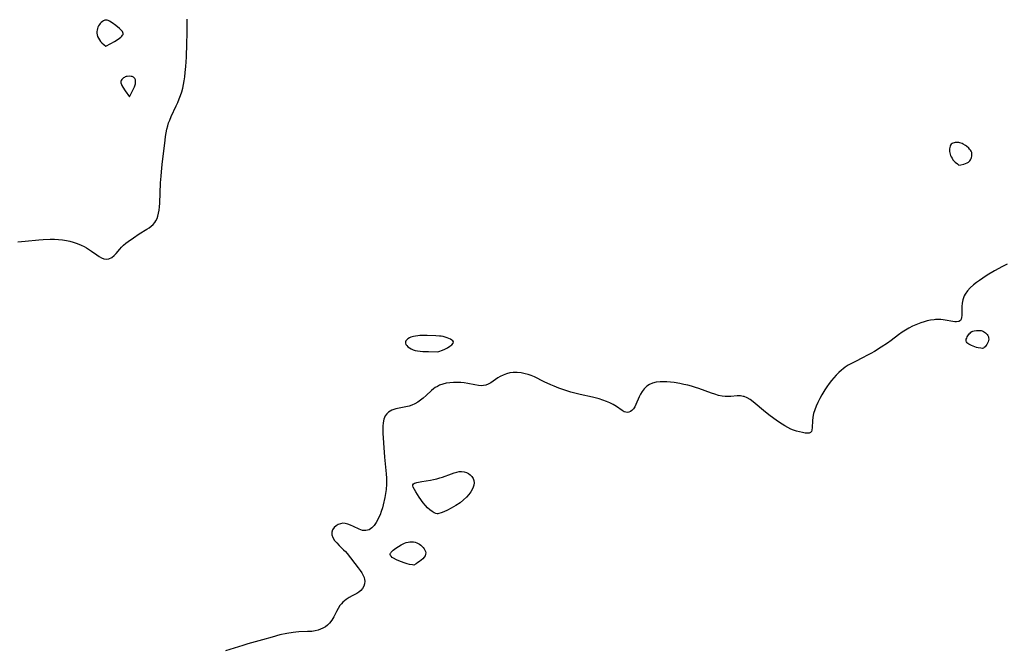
# Model space of a CAD drawing. Header units: metres. Extents: x 1073367 to 1082519, y 1569854 to 1574957.
# Tile 420 of 656: x 1076322 to 1076738, y 1574274 to 1574539. Entities that reach past the tile are written whole.
import ezdxf

# ---------------------------------------------------------------- set-up
doc = ezdxf.new("R2010")
doc.units = ezdxf.units.M
doc.layers.add('CGG_CurvaNivelLidar_v1', color=253, linetype='Continuous', lineweight=30)

msp = doc.modelspace()

# ---------------------------------------------------------------- linework, layer by layer
at = {"layer": 'CGG_CurvaNivelLidar_v1'}
for p, q in [((1076357.0649, 1574538.6385, 67), (1076356.6133, 1574538.2694, 67)), ((1076357.5369, 1574538.9371, 67), (1076357.0649, 1574538.6385, 67)), ((1076358.025, 1574539.1451, 67), (1076357.5369, 1574538.9371, 67)), ((1076358.527, 1574539.235, 67), (1076358.025, 1574539.1451, 67)), ((1076359.0439, 1574539.1844, 67), (1076358.527, 1574539.235, 67)), ((1076359.5702, 1574539.0183, 67), (1076359.0439, 1574539.1844, 67)), ((1076360.103, 1574538.7683, 67), (1076359.5702, 1574539.0183, 67)), ((1076361.1801, 1574538.1055, 67), (1076360.103, 1574538.7683, 67)), ((1076392.8323, 1574533.5608, 67), (1076392.8088, 1574539.5641, 67)), ((1076354.7183, 1574534.3858, 67), (1076354.709, 1574533.7317, 67)), ((1076354.8078, 1574535.0309, 67), (1076354.7183, 1574534.3858, 67)), ((1076354.9634, 1574535.6634, 67), (1076354.8078, 1574535.0309, 67)), ((1076355.1807, 1574536.2738, 67), (1076354.9634, 1574535.6634, 67)), ((1076355.4622, 1574536.8506, 67), (1076355.1807, 1574536.2738, 67)), ((1076355.8004, 1574537.3694, 67), (1076355.4622, 1574536.8506, 67)), ((1076356.1886, 1574537.8435, 67), (1076355.8004, 1574537.3694, 67)), ((1076356.6133, 1574538.2694, 67), (1076356.1886, 1574537.8435, 67)), ((1076362.792, 1574536.9166, 67), (1076361.1801, 1574538.1055, 67)), ((1076364.3108, 1574535.6663, 67), (1076362.792, 1574536.9166, 67)), ((1076365.1669, 1574534.8322, 67), (1076364.3108, 1574535.6663, 67)), ((1076365.5004, 1574534.4191, 67), (1076365.1669, 1574534.8322, 67)), ((1076365.7356, 1574534.0102, 67), (1076365.5004, 1574534.4191, 67)), ((1076354.709, 1574533.7317, 67), (1076354.8251, 1574533.071, 67)), ((1076354.8251, 1574533.071, 67), (1076355.0631, 1574532.3628, 67)), ((1076355.0631, 1574532.3628, 67), (1076355.403, 1574531.6382, 67)), ((1076355.403, 1574531.6382, 67), (1076355.8244, 1574530.9278, 67)), ((1076355.8244, 1574530.9278, 67), (1076356.3061, 1574530.2607, 67)), ((1076356.3061, 1574530.2607, 67), (1076356.8187, 1574529.6658, 67)), ((1076360.6047, 1574529.3346, 67), (1076362.1482, 1574530.2257, 67)), ((1076362.1482, 1574530.2257, 67), (1076363.6655, 1574531.1843, 67)), ((1076363.6655, 1574531.1843, 67), (1076364.3042, 1574531.6333, 67)), ((1076364.3042, 1574531.6333, 67), (1076364.81, 1574532.0363, 67)), ((1076364.81, 1574532.0363, 67), (1076365.2188, 1574532.4218, 67)), ((1076365.2188, 1574532.4218, 67), (1076365.5455, 1574532.8115, 67)), ((1076365.5455, 1574532.8115, 67), (1076365.7625, 1574533.2062, 67)), ((1076365.8344, 1574533.6069, 67), (1076365.7356, 1574534.0102, 67)), ((1076365.7625, 1574533.2062, 67), (1076365.8344, 1574533.6069, 67)), ((1076392.7502, 1574529.344, 67), (1076392.8323, 1574533.5608, 67)), ((1076356.8187, 1574529.6658, 67), (1076357.7902, 1574528.7335, 67)), ((1076357.7902, 1574528.7335, 67), (1076358.5, 1574528.1835, 67)), ((1076358.5, 1574528.1835, 67), (1076360.6047, 1574529.3346, 67)), ((1076392.5111, 1574523.5186, 67), (1076392.7502, 1574529.344, 67)), ((1076392.285, 1574519.7077, 67), (1076392.5111, 1574523.5186, 67)), ((1076392.0616, 1574517.1068, 67), (1076392.285, 1574519.7077, 67)), ((1076364.9044, 1574513.4865, 67), (1076364.8624, 1574513.1391, 67)), ((1076365.0226, 1574513.7979, 67), (1076364.9044, 1574513.4865, 67)), ((1076365.2049, 1574514.0908, 67), (1076365.0226, 1574513.7979, 67)), ((1076365.4366, 1574514.3652, 67), (1076365.2049, 1574514.0908, 67)), ((1076366.0088, 1574514.8507, 67), (1076365.4366, 1574514.3652, 67)), ((1076366.337, 1574515.0532, 67), (1076366.0088, 1574514.8507, 67)), ((1076366.689, 1574515.2198, 67), (1076366.337, 1574515.0532, 67)), ((1076367.1182, 1574515.3588, 67), (1076366.689, 1574515.2198, 67)), ((1076367.5664, 1574515.4505, 67), (1076367.1182, 1574515.3588, 67)), ((1076368.4826, 1574515.5217, 67), (1076367.5664, 1574515.4505, 67)), ((1076369.2295, 1574515.4725, 67), (1076368.4826, 1574515.5217, 67)), ((1076369.5805, 1574515.404, 67), (1076369.2295, 1574515.4725, 67)), ((1076369.9071, 1574515.2982, 67), (1076369.5805, 1574515.404, 67)), ((1076370.1998, 1574515.1455, 67), (1076369.9071, 1574515.2982, 67)), ((1076370.4704, 1574514.9177, 67), (1076370.1998, 1574515.1455, 67)), ((1076370.6932, 1574514.6364, 67), (1076370.4704, 1574514.9177, 67)), ((1076370.8703, 1574514.3149, 67), (1076370.6932, 1574514.6364, 67)), ((1076371.0001, 1574513.9632, 67), (1076370.8703, 1574514.3149, 67)), ((1076371.0771, 1574513.5887, 67), (1076371.0001, 1574513.9632, 67)), ((1076371.0956, 1574513.1788, 67), (1076371.0771, 1574513.5887, 67)), ((1076391.3412, 1574512.0287, 67), (1076391.6243, 1574513.6059, 67)), ((1076391.6243, 1574513.6059, 67), (1076391.8679, 1574515.3495, 67)), ((1076391.8679, 1574515.3495, 67), (1076392.0616, 1574517.1068, 67)), ((1076364.8624, 1574513.1391, 67), (1076364.8912, 1574512.7755, 67)), ((1076364.8912, 1574512.7755, 67), (1076365.0996, 1574512.0186, 67)), ((1076365.0996, 1574512.0186, 67), (1076365.2575, 1574511.6325, 67)), ((1076365.2575, 1574511.6325, 67), (1076365.6492, 1574510.8582, 67)), ((1076365.6492, 1574510.8582, 67), (1076366.6345, 1574509.3578, 67)), ((1076366.6345, 1574509.3578, 67), (1076368.5, 1574506.8301, 67)), ((1076368.5, 1574506.8301, 67), (1076369.8282, 1574509.402, 67)), ((1076369.8282, 1574509.402, 67), (1076370.5713, 1574511.0092, 67)), ((1076370.5713, 1574511.0092, 67), (1076370.8763, 1574511.8911, 67)), ((1076370.8763, 1574511.8911, 67), (1076370.9853, 1574512.3257, 67)), ((1076370.9853, 1574512.3257, 67), (1076371.0956, 1574513.1788, 67)), ((1076390.5568, 1574508.9513, 67), (1076390.987, 1574510.4711, 67)), ((1076390.987, 1574510.4711, 67), (1076391.3412, 1574512.0287, 67)), ((1076388.895, 1574504.5234, 67), (1076389.5004, 1574505.9779, 67)), ((1076389.5004, 1574505.9779, 67), (1076390.0573, 1574507.4539, 67)), ((1076390.0573, 1574507.4539, 67), (1076390.5568, 1574508.9513, 67)), ((1076386.0913, 1574498.5782, 67), (1076388.2159, 1574503.0327, 67)), ((1076388.2159, 1574503.0327, 67), (1076388.895, 1574504.5234, 67)), ((1076385.0085, 1574495.8164, 67), (1076385.4582, 1574497.0629, 67)), ((1076385.4582, 1574497.0629, 67), (1076386.0913, 1574498.5782, 67)), ((1076383.9632, 1574491.7124, 67), (1076384.2839, 1574493.2633, 67)), ((1076384.2839, 1574493.2633, 67), (1076384.6168, 1574494.5492, 67)), ((1076384.6168, 1574494.5492, 67), (1076385.0085, 1574495.8164, 67)), ((1076382.3219, 1574478.2859, 67), (1076383.4948, 1574488.5586, 67)), ((1076383.4948, 1574488.5586, 67), (1076383.7066, 1574490.1426, 67)), ((1076383.7066, 1574490.1426, 67), (1076383.9632, 1574491.7124, 67)), ((1076714.562, 1574484.9108, 67.5), (1076714.5379, 1574484.3193, 67.5)), ((1076714.5379, 1574484.3193, 67.5), (1076714.5688, 1574483.7145, 67.5)), ((1076714.6395, 1574485.4778, 67.5), (1076714.562, 1574484.9108, 67.5)), ((1076714.7751, 1574486.0067, 67.5), (1076714.6395, 1574485.4778, 67.5)), ((1076714.9796, 1574486.48, 67.5), (1076714.7751, 1574486.0067, 67.5)), ((1076715.2705, 1574486.8751, 67.5), (1076714.9796, 1574486.48, 67.5)), ((1076715.6038, 1574487.1381, 67.5), (1076715.2705, 1574486.8751, 67.5)), ((1076715.9987, 1574487.3361, 67.5), (1076715.6038, 1574487.1381, 67.5)), ((1076716.4384, 1574487.4795, 67.5), (1076715.9987, 1574487.3361, 67.5)), ((1076716.9094, 1574487.5741, 67.5), (1076716.4384, 1574487.4795, 67.5)), ((1076717.401, 1574487.6218, 67.5), (1076716.9094, 1574487.5741, 67.5)), ((1076717.9042, 1574487.6203, 67.5), (1076717.401, 1574487.6218, 67.5)), ((1076718.4115, 1574487.5637, 67.5), (1076717.9042, 1574487.6203, 67.5)), ((1076718.9029, 1574487.4506, 67.5), (1076718.4115, 1574487.5637, 67.5)), ((1076719.8712, 1574487.0886, 67.5), (1076718.9029, 1574487.4506, 67.5)), ((1076720.3443, 1574486.8563, 67.5), (1076719.8712, 1574487.0886, 67.5)), ((1076721.2555, 1574486.3103, 67.5), (1076720.3443, 1574486.8563, 67.5)), ((1076721.7416, 1574485.9575, 67.5), (1076721.2555, 1574486.3103, 67.5)), ((1076722.6364, 1574485.1796, 67.5), (1076721.7416, 1574485.9575, 67.5)), ((1076723.0349, 1574484.7619, 67.5), (1076722.6364, 1574485.1796, 67.5)), ((1076723.3878, 1574484.3262, 67.5), (1076723.0349, 1574484.7619, 67.5)), ((1076723.6794, 1574483.8709, 67.5), (1076723.3878, 1574484.3262, 67.5)), ((1076714.5688, 1574483.7145, 67.5), (1076714.6414, 1574483.197, 67.5)), ((1076714.6414, 1574483.197, 67.5), (1076714.7612, 1574482.6705, 67.5)), ((1076714.7612, 1574482.6705, 67.5), (1076714.9622, 1574482.098, 67.5)), ((1076714.9622, 1574482.098, 67.5), (1076715.2417, 1574481.498, 67.5)), ((1076715.2417, 1574481.498, 67.5), (1076715.5911, 1574480.8964, 67.5)), ((1076715.5911, 1574480.8964, 67.5), (1076716.0014, 1574480.318, 67.5)), ((1076716.0014, 1574480.318, 67.5), (1076716.4731, 1574479.7678, 67.5)), ((1076723.0862, 1574479.7694, 67.5), (1076723.4554, 1574480.2689, 67.5)), ((1076723.4554, 1574480.2689, 67.5), (1076723.6899, 1574480.7793, 67.5)), ((1076723.8878, 1574483.3922, 67.5), (1076723.6794, 1574483.8709, 67.5)), ((1076723.6899, 1574480.7793, 67.5), (1076723.8504, 1574481.3012, 67.5)), ((1076723.8504, 1574481.3012, 67.5), (1076723.9597, 1574481.8333, 67.5)), ((1076723.9935, 1574482.8882, 67.5), (1076723.8878, 1574483.3922, 67.5)), ((1076723.9597, 1574481.8333, 67.5), (1076724.0114, 1574482.3654, 67.5)), ((1076724.0114, 1574482.3654, 67.5), (1076723.9935, 1574482.8882, 67.5)), ((1076381.9973, 1574475.1857, 67), (1076382.3219, 1574478.2859, 67)), ((1076716.4731, 1574479.7678, 67.5), (1076716.9632, 1574479.2761, 67.5)), ((1076716.9632, 1574479.2761, 67.5), (1076717.8625, 1574478.5072, 67.5)), ((1076717.8625, 1574478.5072, 67.5), (1076718.5, 1574478.0523, 67.5)), ((1076718.5, 1574478.0523, 67.5), (1076719.377, 1574478.1728, 67.5)), ((1076719.377, 1574478.1728, 67.5), (1076720.6301, 1574478.4526, 67.5)), ((1076720.6301, 1574478.4526, 67.5), (1076721.3183, 1574478.6735, 67.5)), ((1076721.3183, 1574478.6735, 67.5), (1076721.9861, 1574478.9596, 67.5)), ((1076721.9861, 1574478.9596, 67.5), (1076722.5858, 1574479.3202, 67.5)), ((1076722.5858, 1574479.3202, 67.5), (1076723.0862, 1574479.7694, 67.5)), ((1076381.6492, 1574470.5633, 67), (1076381.8334, 1574473.346, 67)), ((1076381.8334, 1574473.346, 67), (1076381.9973, 1574475.1857, 67)), ((1076381.2966, 1574461.9448, 67), (1076381.6492, 1574470.5633, 67)), ((1076381.0126, 1574459.0635, 67), (1076381.1871, 1574460.4656, 67)), ((1076381.1871, 1574460.4656, 67), (1076381.2966, 1574461.9448, 67)), ((1076379.6835, 1574454.5651, 67), (1076380.1142, 1574455.4708, 67)), ((1076380.1142, 1574455.4708, 67), (1076380.4451, 1574456.4471, 67)), ((1076380.4451, 1574456.4471, 67), (1076380.7662, 1574457.7186, 67)), ((1076380.7662, 1574457.7186, 67), (1076381.0126, 1574459.0635, 67)), ((1076375.7795, 1574450.9507, 67), (1076376.743, 1574451.6074, 67)), ((1076376.743, 1574451.6074, 67), (1076377.6427, 1574452.289, 67)), ((1076377.6427, 1574452.289, 67), (1076378.4507, 1574453.0017, 67)), ((1076378.4507, 1574453.0017, 67), (1076379.1272, 1574453.7482, 67)), ((1076379.1272, 1574453.7482, 67), (1076379.6835, 1574454.5651, 67)), ((1076367.9179, 1574445.8155, 67), (1076370.1607, 1574447.3915, 67)), ((1076370.1607, 1574447.3915, 67), (1076372.5836, 1574448.9677, 67)), ((1076372.5836, 1574448.9677, 67), (1076375.7795, 1574450.9507, 67)), ((1076321.3554, 1574445.7027, 67), (1076322.9053, 1574445.7857, 67)), ((1076322.9053, 1574445.7857, 67), (1076324.461, 1574445.9147, 67)), ((1076324.461, 1574445.9147, 67), (1076330.309, 1574446.4938, 67)), ((1076330.309, 1574446.4938, 67), (1076332.0255, 1574446.6247, 67)), ((1076332.0255, 1574446.6247, 67), (1076335.0489, 1574446.752, 67)), ((1076335.0489, 1574446.752, 67), (1076336.8069, 1574446.7521, 67)), ((1076336.8069, 1574446.7521, 67), (1076338.5548, 1574446.6678, 67)), ((1076338.5548, 1574446.6678, 67), (1076340.2155, 1574446.4836, 67)), ((1076340.2155, 1574446.4836, 67), (1076341.86, 1574446.2043, 67)), ((1076341.86, 1574446.2043, 67), (1076343.2772, 1574445.8908, 67)), ((1076343.2772, 1574445.8908, 67), (1076344.6745, 1574445.5155, 67)), ((1076344.6745, 1574445.5155, 67), (1076346.0463, 1574445.0784, 67)), ((1076346.0463, 1574445.0784, 67), (1076347.1229, 1574444.6818, 67)), ((1076347.1229, 1574444.6818, 67), (1076348.1744, 1574444.2411, 67)), ((1076348.1744, 1574444.2411, 67), (1076349.3759, 1574443.6607, 67)), ((1076349.3759, 1574443.6607, 67), (1076350.3411, 1574443.1269, 67)), ((1076350.3411, 1574443.1269, 67), (1076351.2707, 1574442.5555, 67)), ((1076364.3551, 1574442.5863, 67), (1076365.1313, 1574443.4239, 67)), ((1076365.1313, 1574443.4239, 67), (1076365.9838, 1574444.2421, 67)), ((1076365.9838, 1574444.2421, 67), (1076366.9038, 1574445.0322, 67)), ((1076366.9038, 1574445.0322, 67), (1076367.9179, 1574445.8155, 67)), ((1076351.2707, 1574442.5555, 67), (1076352.474, 1574441.7403, 67)), ((1076352.474, 1574441.7403, 67), (1076354.7227, 1574440.1176, 67)), ((1076354.7227, 1574440.1176, 67), (1076355.7288, 1574439.4334, 67)), ((1076355.7288, 1574439.4334, 67), (1076356.7071, 1574438.8624, 67)), ((1076356.7071, 1574438.8624, 67), (1076357.6638, 1574438.4556, 67)), ((1076359.8246, 1574438.4402, 67), (1076360.9907, 1574439.0031, 67)), ((1076360.9907, 1574439.0031, 67), (1076362.0659, 1574439.8716, 67)), ((1076362.0659, 1574439.8716, 67), (1076362.8236, 1574440.7064, 67)), ((1076362.8236, 1574440.7064, 67), (1076364.3551, 1574442.5863, 67)), ((1076357.6638, 1574438.4556, 67), (1076358.6038, 1574438.2721, 67)), ((1076358.6038, 1574438.2721, 67), (1076359.8246, 1574438.4402, 67)), ((1076736.8552, 1574435.2504, 67.5), (1076733.4612, 1574433.3986, 67.5)), ((1076738.8331, 1574436.2491, 67.5), (1076736.8552, 1574435.2504, 67.5)), ((1076728.5354, 1574430.33, 67.5), (1076727.1937, 1574429.3936, 67.5)), ((1076730.4102, 1574431.5582, 67.5), (1076728.5354, 1574430.33, 67.5)), ((1076733.4612, 1574433.3986, 67.5), (1076730.4102, 1574431.5582, 67.5)), ((1076723.321, 1574426.2344, 67.5), (1076722.1239, 1574424.9687, 67.5)), ((1076724.6702, 1574427.444, 67.5), (1076723.321, 1574426.2344, 67.5)), ((1076725.9009, 1574428.4325, 67.5), (1076724.6702, 1574427.444, 67.5)), ((1076727.1937, 1574429.3936, 67.5), (1076725.9009, 1574428.4325, 67.5)), ((1076720.3713, 1574422.0796, 67.5), (1076720.1214, 1574421.2199, 67.5)), ((1076720.5392, 1574422.5092, 67.5), (1076720.3713, 1574422.0796, 67.5)), ((1076720.6881, 1574422.8348, 67.5), (1076720.5392, 1574422.5092, 67.5)), ((1076721.1323, 1574423.6311, 67.5), (1076720.6881, 1574422.8348, 67.5)), ((1076722.1239, 1574424.9687, 67.5), (1076721.1323, 1574423.6311, 67.5)), ((1076719.7817, 1574418.3519, 67.5), (1076719.7254, 1574414.5932, 67.5)), ((1076719.8825, 1574419.7936, 67.5), (1076719.7817, 1574418.3519, 67.5)), ((1076720.1214, 1574421.2199, 67.5), (1076719.8825, 1574419.7936, 67.5)), ((1076719.6607, 1574413.7072, 67.5), (1076719.5034, 1574412.9667, 67.5)), ((1076719.7254, 1574414.5932, 67.5), (1076719.6607, 1574413.7072, 67.5)), ((1076698.9026, 1574409.9996, 67.5), (1076697.4138, 1574409.2402, 67.5)), ((1076701.0436, 1574410.9324, 67.5), (1076698.9026, 1574409.9996, 67.5)), ((1076702.4091, 1574411.444, 67.5), (1076701.0436, 1574410.9324, 67.5)), ((1076703.7825, 1574411.8953, 67.5), (1076702.4091, 1574411.444, 67.5)), ((1076705.1588, 1574412.2787, 67.5), (1076703.7825, 1574411.8953, 67.5)), ((1076706.5329, 1574412.5831, 67.5), (1076705.1588, 1574412.2787, 67.5)), ((1076708.0312, 1574412.8088, 67.5), (1076706.5329, 1574412.5831, 67.5)), ((1076708.6009, 1574412.8605, 67.5), (1076708.0312, 1574412.8088, 67.5)), ((1076709.761, 1574412.8984, 67.5), (1076708.6009, 1574412.8605, 67.5)), ((1076710.8165, 1574412.8479, 67.5), (1076709.761, 1574412.8984, 67.5)), ((1076711.8519, 1574412.7352, 67.5), (1076710.8165, 1574412.8479, 67.5)), ((1076716.7804, 1574411.9062, 67.5), (1076711.8519, 1574412.7352, 67.5)), ((1076717.5242, 1574411.8574, 67.5), (1076716.7804, 1574411.9062, 67.5)), ((1076718.4901, 1574411.986, 67.5), (1076717.5242, 1574411.8574, 67.5)), ((1076719.1867, 1574412.4044, 67.5), (1076718.4901, 1574411.986, 67.5)), ((1076719.5034, 1574412.9667, 67.5), (1076719.1867, 1574412.4044, 67.5)), ((1076487.1959, 1574405.3734, 67.5), (1076486.6532, 1574405.1389, 67.5)), ((1076487.7801, 1574405.5728, 67.5), (1076487.1959, 1574405.3734, 67.5)), ((1076488.397, 1574405.7395, 67.5), (1076487.7801, 1574405.5728, 67.5)), ((1076489.2562, 1574405.9136, 67.5), (1076488.397, 1574405.7395, 67.5)), ((1076490.1475, 1574406.0398, 67.5), (1076489.2562, 1574405.9136, 67.5)), ((1076491.0606, 1574406.1229, 67.5), (1076490.1475, 1574406.0398, 67.5)), ((1076492.058, 1574406.1683, 67.5), (1076491.0606, 1574406.1229, 67.5)), ((1076494.0787, 1574406.1706, 67.5), (1076492.058, 1574406.1683, 67.5)), ((1076497.7253, 1574406.0586, 67.5), (1076494.0787, 1574406.1706, 67.5)), ((1076499.3055, 1574405.9126, 67.5), (1076497.7253, 1574406.0586, 67.5)), ((1076500.0729, 1574405.7923, 67.5), (1076499.3055, 1574405.9126, 67.5)), ((1076500.8238, 1574405.6396, 67.5), (1076500.0729, 1574405.7923, 67.5)), ((1076501.6892, 1574405.4154, 67.5), (1076500.8238, 1574405.6396, 67.5)), ((1076502.5139, 1574405.1525, 67.5), (1076501.6892, 1574405.4154, 67.5)), ((1076692.9707, 1574406.3861, 67.5), (1076689.8678, 1574404.0667, 67.5)), ((1076694.5456, 1574407.5018, 67.5), (1076692.9707, 1574406.3861, 67.5)), ((1076695.9601, 1574408.4061, 67.5), (1076694.5456, 1574407.5018, 67.5)), ((1076697.4138, 1574409.2402, 67.5), (1076695.9601, 1574408.4061, 67.5)), ((1076721.7769, 1574405.0594, 67.5), (1076721.9881, 1574405.5033, 67.5)), ((1076721.9881, 1574405.5033, 67.5), (1076722.5279, 1574406.3809, 67.5)), ((1076722.5279, 1574406.3809, 67.5), (1076722.844, 1574406.7972, 67.5)), ((1076722.844, 1574406.7972, 67.5), (1076723.1892, 1574407.1842, 67.5)), ((1076723.1892, 1574407.1842, 67.5), (1076723.5663, 1574407.5281, 67.5)), ((1076723.5663, 1574407.5281, 67.5), (1076723.9816, 1574407.8112, 67.5)), ((1076723.9816, 1574407.8112, 67.5), (1076724.4144, 1574408.0092, 67.5)), ((1076724.4144, 1574408.0092, 67.5), (1076724.8783, 1574408.1491, 67.5)), ((1076724.8783, 1574408.1491, 67.5), (1076725.8634, 1574408.2985, 67.5)), ((1076725.8634, 1574408.2985, 67.5), (1076726.8793, 1574408.3102, 67.5)), ((1076726.8793, 1574408.3102, 67.5), (1076727.3841, 1574408.2652, 67.5)), ((1076727.3841, 1574408.2652, 67.5), (1076727.8788, 1574408.1799, 67.5)), ((1076727.8788, 1574408.1799, 67.5), (1076728.3563, 1574408.0448, 67.5)), ((1076728.3563, 1574408.0448, 67.5), (1076728.8464, 1574407.8329, 67.5)), ((1076728.8464, 1574407.8329, 67.5), (1076729.3072, 1574407.5629, 67.5)), ((1076729.3072, 1574407.5629, 67.5), (1076729.7362, 1574407.2466, 67.5)), ((1076729.7362, 1574407.2466, 67.5), (1076730.1274, 1574406.8909, 67.5)), ((1076730.1274, 1574406.8909, 67.5), (1076730.4702, 1574406.4982, 67.5)), ((1076730.4702, 1574406.4982, 67.5), (1076730.7481, 1574406.0673, 67.5)), ((1076730.7481, 1574406.0673, 67.5), (1076730.9333, 1574405.6317, 67.5)), ((1076730.9333, 1574405.6317, 67.5), (1076731.0537, 1574405.1693, 67.5)), ((1076485.1221, 1574403.9024, 67.5), (1076484.9308, 1574403.4122, 67.5)), ((1076484.9308, 1574403.4122, 67.5), (1076484.9604, 1574402.9067, 67.5)), ((1076484.9604, 1574402.9067, 67.5), (1076485.1758, 1574402.3904, 67.5)), ((1076485.4998, 1574404.3596, 67.5), (1076485.1221, 1574403.9024, 67.5)), ((1076485.1758, 1574402.3904, 67.5), (1076485.5392, 1574401.8781, 67.5)), ((1076486.0204, 1574404.7755, 67.5), (1076485.4998, 1574404.3596, 67.5)), ((1076485.5392, 1574401.8781, 67.5), (1076486.0231, 1574401.3857, 67.5)), ((1076486.6532, 1574405.1389, 67.5), (1076486.0204, 1574404.7755, 67.5)), ((1076486.0231, 1574401.3857, 67.5), (1076486.668, 1574400.8873, 67.5)), ((1076503.2837, 1574404.8583, 67.5), (1076502.5139, 1574405.1525, 67.5)), ((1076502.6579, 1574400.9738, 67.5), (1076503.6536, 1574401.5993, 67.5)), ((1076503.9778, 1574404.5371, 67.5), (1076503.2837, 1574404.8583, 67.5)), ((1076503.6536, 1574401.5993, 67.5), (1076504.4785, 1574402.2414, 67.5)), ((1076504.5659, 1574404.1909, 67.5), (1076503.9778, 1574404.5371, 67.5)), ((1076504.4785, 1574402.2414, 67.5), (1076505.0328, 1574402.8575, 67.5)), ((1076505.0057, 1574403.8192, 67.5), (1076504.5659, 1574404.1909, 67.5)), ((1076505.2158, 1574403.4046, 67.5), (1076505.0057, 1574403.8192, 67.5)), ((1076505.0328, 1574402.8575, 67.5), (1076505.2158, 1574403.4046, 67.5)), ((1076685.7438, 1574401.231, 67.5), (1076682.8222, 1574399.392, 67.5)), ((1076688.307, 1574402.9579, 67.5), (1076685.7438, 1574401.231, 67.5)), ((1076689.8678, 1574404.0667, 67.5), (1076688.307, 1574402.9579, 67.5)), ((1076721.5406, 1574404.2025, 67.5), (1076721.6211, 1574404.6229, 67.5)), ((1076721.5632, 1574403.808, 67.5), (1076721.5406, 1574404.2025, 67.5)), ((1076721.7179, 1574403.4402, 67.5), (1076721.5632, 1574403.808, 67.5)), ((1076721.6211, 1574404.6229, 67.5), (1076721.7769, 1574405.0594, 67.5)), ((1076721.9833, 1574403.1032, 67.5), (1076721.7179, 1574403.4402, 67.5)), ((1076722.3306, 1574402.7902, 67.5), (1076721.9833, 1574403.1032, 67.5)), ((1076722.7383, 1574402.496, 67.5), (1076722.3306, 1574402.7902, 67.5)), ((1076723.206, 1574402.213, 67.5), (1076722.7383, 1574402.496, 67.5)), ((1076723.7882, 1574401.9228, 67.5), (1076723.206, 1574402.213, 67.5)), ((1076724.4585, 1574401.6368, 67.5), (1076723.7882, 1574401.9228, 67.5)), ((1076725.9158, 1574401.136, 67.5), (1076724.4585, 1574401.6368, 67.5)), ((1076729.5264, 1574401.4088, 67.5), (1076729.1446, 1574401.0682, 67.5)), ((1076729.9148, 1574401.8357, 67.5), (1076729.5264, 1574401.4088, 67.5)), ((1076730.2838, 1574402.3364, 67.5), (1076729.9148, 1574401.8357, 67.5)), ((1076730.6076, 1574402.8895, 67.5), (1076730.2838, 1574402.3364, 67.5)), ((1076730.8613, 1574403.4722, 67.5), (1076730.6076, 1574402.8895, 67.5)), ((1076731.0269, 1574404.0751, 67.5), (1076730.8613, 1574403.4722, 67.5)), ((1076731.091, 1574404.6517, 67.5), (1076731.0269, 1574404.0751, 67.5)), ((1076731.0537, 1574405.1693, 67.5), (1076731.091, 1574404.6517, 67.5)), ((1076486.668, 1574400.8873, 67.5), (1076487.4089, 1574400.4455, 67.5)), ((1076487.4089, 1574400.4455, 67.5), (1076488.2295, 1574400.0768, 67.5)), ((1076488.2295, 1574400.0768, 67.5), (1076489.0747, 1574399.8248, 67.5)), ((1076489.0747, 1574399.8248, 67.5), (1076490.0662, 1574399.6305, 67.5)), ((1076490.0662, 1574399.6305, 67.5), (1076491.1595, 1574399.4882, 67.5)), ((1076491.1595, 1574399.4882, 67.5), (1076492.3105, 1574399.3919, 67.5)), ((1076492.3105, 1574399.3919, 67.5), (1076494.7059, 1574399.309, 67.5)), ((1076494.7059, 1574399.309, 67.5), (1076498.5, 1574399.2764, 67.5)), ((1076498.5, 1574399.2764, 67.5), (1076499.0609, 1574399.4021, 67.5)), ((1076499.0609, 1574399.4021, 67.5), (1076500.538, 1574399.9312, 67.5)), ((1076500.538, 1574399.9312, 67.5), (1076501.5879, 1574400.4054, 67.5)), ((1076501.5879, 1574400.4054, 67.5), (1076502.6579, 1574400.9738, 67.5)), ((1076679.7164, 1574397.6206, 67.5), (1076678.1376, 1574396.8126, 67.5)), ((1076681.2774, 1574398.4839, 67.5), (1076679.7164, 1574397.6206, 67.5)), ((1076682.8222, 1574399.392, 67.5), (1076681.2774, 1574398.4839, 67.5)), ((1076726.6303, 1574400.9491, 67.5), (1076725.9158, 1574401.136, 67.5)), ((1076727.754, 1574400.7421, 67.5), (1076726.6303, 1574400.9491, 67.5)), ((1076728.5, 1574400.6698, 67.5), (1076727.754, 1574400.7421, 67.5)), ((1076728.8163, 1574400.8267, 67.5), (1076728.5, 1574400.6698, 67.5)), ((1076729.1446, 1574401.0682, 67.5), (1076728.8163, 1574400.8267, 67.5)), ((1076671.8228, 1574393.565, 67.5), (1076670.5321, 1574392.7161, 67.5)), ((1076673.1571, 1574394.3462, 67.5), (1076671.8228, 1574393.565, 67.5)), ((1076674.5225, 1574395.0732, 67.5), (1076673.1571, 1574394.3462, 67.5)), ((1076678.1376, 1574396.8126, 67.5), (1076674.5225, 1574395.0732, 67.5)), ((1076524.9495, 1574388.7842, 67.5), (1076523.9849, 1574388.2044, 67.5)), ((1076526.2313, 1574389.4466, 67.5), (1076524.9495, 1574388.7842, 67.5)), ((1076527.5673, 1574389.9912, 67.5), (1076526.2313, 1574389.4466, 67.5)), ((1076528.9555, 1574390.3751, 67.5), (1076527.5673, 1574389.9912, 67.5)), ((1076530.4133, 1574390.5648, 67.5), (1076528.9555, 1574390.3751, 67.5)), ((1076532.1009, 1574390.5669, 67.5), (1076530.4133, 1574390.5648, 67.5)), ((1076533.8138, 1574390.3793, 67.5), (1076532.1009, 1574390.5669, 67.5)), ((1076535.5319, 1574390.023, 67.5), (1076533.8138, 1574390.3793, 67.5)), ((1076536.7933, 1574389.6569, 67.5), (1076535.5319, 1574390.023, 67.5)), ((1076538.0407, 1574389.2067, 67.5), (1076536.7933, 1574389.6569, 67.5)), ((1076539.3841, 1574388.6262, 67.5), (1076538.0407, 1574389.2067, 67.5)), ((1076666.707, 1574389.3828, 67.5), (1076665.6843, 1574388.2646, 67.5)), ((1076667.7751, 1574390.4485, 67.5), (1076666.707, 1574389.3828, 67.5)), ((1076668.8935, 1574391.4519, 67.5), (1076667.7751, 1574390.4485, 67.5)), ((1076669.6127, 1574392.0357, 67.5), (1076668.8935, 1574391.4519, 67.5)), ((1076670.5321, 1574392.7161, 67.5), (1076669.6127, 1574392.0357, 67.5)), ((1076498.4048, 1574384.6665, 67.5), (1076497.5162, 1574384.1211, 67.5)), ((1076499.339, 1574385.1272, 67.5), (1076498.4048, 1574384.6665, 67.5)), ((1076500.7203, 1574385.6223, 67.5), (1076499.339, 1574385.1272, 67.5)), ((1076502.1663, 1574385.9653, 67.5), (1076500.7203, 1574385.6223, 67.5)), ((1076503.6751, 1574386.1852, 67.5), (1076502.1663, 1574385.9653, 67.5)), ((1076505.212, 1574386.298, 67.5), (1076503.6751, 1574386.1852, 67.5)), ((1076506.7463, 1574386.318, 67.5), (1076505.212, 1574386.298, 67.5)), ((1076508.2773, 1574386.2549, 67.5), (1076506.7463, 1574386.318, 67.5)), ((1076509.7748, 1574386.1136, 67.5), (1076508.2773, 1574386.2549, 67.5)), ((1076511.2392, 1574385.8943, 67.5), (1076509.7748, 1574386.1136, 67.5)), ((1076514.2803, 1574385.2507, 67.5), (1076511.2392, 1574385.8943, 67.5)), ((1076515.7292, 1574384.9991, 67.5), (1076514.2803, 1574385.2507, 67.5)), ((1076517.0872, 1574384.9137, 67.5), (1076515.7292, 1574384.9991, 67.5)), ((1076517.9557, 1574384.9832, 67.5), (1076517.0872, 1574384.9137, 67.5)), ((1076518.8521, 1574385.1825, 67.5), (1076517.9557, 1574384.9832, 67.5)), ((1076519.8115, 1574385.5549, 67.5), (1076518.8521, 1574385.1825, 67.5)), ((1076520.9816, 1574386.195, 67.5), (1076519.8115, 1574385.5549, 67.5)), ((1076523.9849, 1574388.2044, 67.5), (1076520.9816, 1574386.195, 67.5)), ((1076543.4523, 1574386.6465, 67.5), (1076539.3841, 1574388.6262, 67.5)), ((1076546.2946, 1574385.3436, 67.5), (1076543.4523, 1574386.6465, 67.5)), ((1076547.739, 1574384.721, 67.5), (1076546.2946, 1574385.3436, 67.5)), ((1076549.7281, 1574383.9154, 67.5), (1076547.739, 1574384.721, 67.5)), ((1076586.798, 1574384.7116, 67.5), (1076585.718, 1574383.6875, 67.5)), ((1076587.9253, 1574385.4516, 67.5), (1076586.798, 1574384.7116, 67.5)), ((1076589.1718, 1574386.0014, 67.5), (1076587.9253, 1574385.4516, 67.5)), ((1076590.7496, 1574386.4067, 67.5), (1076589.1718, 1574386.0014, 67.5)), ((1076592.4248, 1574386.6024, 67.5), (1076590.7496, 1574386.4067, 67.5)), ((1076593.7903, 1574386.6402, 67.5), (1076592.4248, 1574386.6024, 67.5)), ((1076595.1875, 1574386.5969, 67.5), (1076593.7903, 1574386.6402, 67.5)), ((1076596.772, 1574386.4712, 67.5), (1076595.1875, 1574386.5969, 67.5)), ((1076598.3748, 1574386.2757, 67.5), (1076596.772, 1574386.4712, 67.5)), ((1076600.7853, 1574385.87, 67.5), (1076598.3748, 1574386.2757, 67.5)), ((1076602.4389, 1574385.5223, 67.5), (1076600.7853, 1574385.87, 67.5)), ((1076604.0871, 1574385.126, 67.5), (1076602.4389, 1574385.5223, 67.5)), ((1076605.725, 1574384.6858, 67.5), (1076604.0871, 1574385.126, 67.5)), ((1076607.3472, 1574384.2028, 67.5), (1076605.725, 1574384.6858, 67.5)), ((1076663.7178, 1574385.8302, 67.5), (1076662.7784, 1574384.5208, 67.5)), ((1076664.7048, 1574387.101, 67.5), (1076663.7178, 1574385.8302, 67.5)), ((1076665.6843, 1574388.2646, 67.5), (1076664.7048, 1574387.101, 67.5)), ((1076493.6328, 1574380.7519, 67.5), (1076492.4143, 1574379.6684, 67.5)), ((1076496.0092, 1574382.9528, 67.5), (1076493.6328, 1574380.7519, 67.5)), ((1076496.7478, 1574383.5609, 67.5), (1076496.0092, 1574382.9528, 67.5)), ((1076497.5162, 1574384.1211, 67.5), (1076496.7478, 1574383.5609, 67.5)), ((1076551.3657, 1574383.3041, 67.5), (1076549.7281, 1574383.9154, 67.5)), ((1076553.0196, 1574382.7361, 67.5), (1076551.3657, 1574383.3041, 67.5)), ((1076554.6884, 1574382.2157, 67.5), (1076553.0196, 1574382.7361, 67.5)), ((1076556.3713, 1574381.7499, 67.5), (1076554.6884, 1574382.2157, 67.5)), ((1076558.6571, 1574381.2091, 67.5), (1076556.3713, 1574381.7499, 67.5)), ((1076563.8791, 1574380.0687, 67.5), (1076558.6571, 1574381.2091, 67.5)), ((1076584.164, 1574381.4059, 67.5), (1076583.6048, 1574380.2721, 67.5)), ((1076584.803, 1574382.4895, 67.5), (1076584.164, 1574381.4059, 67.5)), ((1076585.718, 1574383.6875, 67.5), (1076584.803, 1574382.4895, 67.5)), ((1076608.7436, 1574383.7455, 67.5), (1076607.3472, 1574384.2028, 67.5)), ((1076614.0934, 1574381.8002, 67.5), (1076608.7436, 1574383.7455, 67.5)), ((1076615.487, 1574381.3324, 67.5), (1076614.0934, 1574381.8002, 67.5)), ((1076617.0799, 1574380.8764, 67.5), (1076615.487, 1574381.3324, 67.5)), ((1076618.6646, 1574380.5578, 67.5), (1076617.0799, 1574380.8764, 67.5)), ((1076619.8806, 1574380.4335, 67.5), (1076618.6646, 1574380.5578, 67.5)), ((1076621.0875, 1574380.3995, 67.5), (1076619.8806, 1574380.4335, 67.5)), ((1076622.2769, 1574380.4325, 67.5), (1076621.0875, 1574380.3995, 67.5)), ((1076624.9874, 1574380.6041, 67.5), (1076622.2769, 1574380.4325, 67.5)), ((1076626.282, 1574380.6047, 67.5), (1076624.9874, 1574380.6041, 67.5)), ((1076627.5297, 1574380.4468, 67.5), (1076626.282, 1574380.6047, 67.5)), ((1076627.9178, 1574380.3492, 67.5), (1076627.5297, 1574380.4468, 67.5)), ((1076660.6738, 1574381.1509, 67.5), (1076659.77, 1574379.4945, 67.5)), ((1076661.8886, 1574383.1775, 67.5), (1076660.6738, 1574381.1509, 67.5)), ((1076662.7784, 1574384.5208, 67.5), (1076661.8886, 1574383.1775, 67.5)), ((1076486.4586, 1574376.3698, 67.5), (1076485.0545, 1574376.0123, 67.5)), ((1076487.5981, 1574376.7497, 67.5), (1076486.4586, 1574376.3698, 67.5)), ((1076488.8793, 1574377.3161, 67.5), (1076487.5981, 1574376.7497, 67.5)), ((1076490.1114, 1574378.004, 67.5), (1076488.8793, 1574377.3161, 67.5)), ((1076491.2914, 1574378.7935, 67.5), (1076490.1114, 1574378.004, 67.5)), ((1076492.4143, 1574379.6684, 67.5), (1076491.2914, 1574378.7935, 67.5)), ((1076566.7293, 1574379.3532, 67.5), (1076563.8791, 1574380.0687, 67.5)), ((1076568.2511, 1574378.8949, 67.5), (1076566.7293, 1574379.3532, 67.5)), ((1076569.7679, 1574378.347, 67.5), (1076568.2511, 1574378.8949, 67.5)), ((1076571.2098, 1574377.7198, 67.5), (1076569.7679, 1574378.347, 67.5)), ((1076572.5562, 1574377.0106, 67.5), (1076571.2098, 1574377.7198, 67.5)), ((1076573.9437, 1574376.1229, 67.5), (1076572.5562, 1574377.0106, 67.5)), ((1076582.2059, 1574377.066, 67.5), (1076581.6932, 1574376.0621, 67.5)), ((1076583.6048, 1574380.2721, 67.5), (1076582.2059, 1574377.066, 67.5)), ((1076629.1821, 1574379.8366, 67.5), (1076627.9178, 1574380.3492, 67.5)), ((1076630.4049, 1574379.0942, 67.5), (1076629.1821, 1574379.8366, 67.5)), ((1076631.6119, 1574378.19, 67.5), (1076630.4049, 1574379.0942, 67.5)), ((1076636.9303, 1574373.7238, 67.5), (1076631.6119, 1574378.19, 67.5)), ((1076658.273, 1574376.2856, 67.5), (1076657.6918, 1574374.7541, 67.5)), ((1076658.944, 1574377.823, 67.5), (1076658.273, 1574376.2856, 67.5)), ((1076659.77, 1574379.4945, 67.5), (1076658.944, 1574377.823, 67.5)), ((1076476.4544, 1574372.1844, 67.5), (1076475.8833, 1574370.8289, 67.5)), ((1076477.0684, 1574373.0398, 67.5), (1076476.4544, 1574372.1844, 67.5)), ((1076477.8383, 1574373.7577, 67.5), (1076477.0684, 1574373.0398, 67.5)), ((1076478.5044, 1574374.1975, 67.5), (1076477.8383, 1574373.7577, 67.5)), ((1076479.2363, 1574374.5621, 67.5), (1076478.5044, 1574374.1975, 67.5)), ((1076480.0502, 1574374.871, 67.5), (1076479.2363, 1574374.5621, 67.5)), ((1076480.9097, 1574375.1257, 67.5), (1076480.0502, 1574374.871, 67.5)), ((1076482.2536, 1574375.4392, 67.5), (1076480.9097, 1574375.1257, 67.5)), ((1076485.0545, 1574376.0123, 67.5), (1076482.2536, 1574375.4392, 67.5)), ((1076576.3936, 1574374.4309, 67.5), (1076573.9437, 1574376.1229, 67.5)), ((1076577.2562, 1574373.9598, 67.5), (1076576.3936, 1574374.4309, 67.5)), ((1076577.9286, 1574373.7195, 67.5), (1076577.2562, 1574373.9598, 67.5)), ((1076578.5891, 1574373.6363, 67.5), (1076577.9286, 1574373.7195, 67.5)), ((1076579.239, 1574373.7377, 67.5), (1076578.5891, 1574373.6363, 67.5)), ((1076579.8635, 1574374.0135, 67.5), (1076579.239, 1574373.7377, 67.5)), ((1076580.524, 1574374.5123, 67.5), (1076579.8635, 1574374.0135, 67.5)), ((1076581.1232, 1574375.1816, 67.5), (1076580.524, 1574374.5123, 67.5)), ((1076581.6932, 1574376.0621, 67.5), (1076581.1232, 1574375.1816, 67.5)), ((1076638.7865, 1574372.2788, 67.5), (1076636.9303, 1574373.7238, 67.5)), ((1076641.4511, 1574370.3336, 67.5), (1076638.7865, 1574372.2788, 67.5)), ((1076657.1973, 1574373.18, 67.5), (1076656.8436, 1574371.6157, 67.5)), ((1076657.6918, 1574374.7541, 67.5), (1076657.1973, 1574373.18, 67.5)), ((1076475.566, 1574369.3019, 67.5), (1076475.4483, 1574367.8191, 67.5)), ((1076475.8833, 1574370.8289, 67.5), (1076475.566, 1574369.3019, 67.5)), ((1076642.7992, 1574369.4062, 67.5), (1076641.4511, 1574370.3336, 67.5)), ((1076645.0905, 1574367.9479, 67.5), (1076642.7992, 1574369.4062, 67.5)), ((1076646.3103, 1574367.2546, 67.5), (1076645.0905, 1574367.9479, 67.5)), ((1076656.6521, 1574370.121, 67.5), (1076656.6039, 1574367.348, 67.5)), ((1076656.8436, 1574371.6157, 67.5), (1076656.6521, 1574370.121, 67.5)), ((1076475.4483, 1574367.8191, 67.5), (1076475.432, 1574366.2591, 67.5)), ((1076475.432, 1574366.2591, 67.5), (1076475.4584, 1574364.9379, 67.5)), ((1076475.4584, 1574364.9379, 67.5), (1076475.6488, 1574360.7995, 67.5)), ((1076647.5238, 1574366.6448, 67.5), (1076646.3103, 1574367.2546, 67.5)), ((1076648.7271, 1574366.1429, 67.5), (1076647.5238, 1574366.6448, 67.5)), ((1076649.9692, 1574365.7468, 67.5), (1076648.7271, 1574366.1429, 67.5)), ((1076651.1747, 1574365.434, 67.5), (1076649.9692, 1574365.7468, 67.5)), ((1076652.437, 1574365.1346, 67.5), (1076651.1747, 1574365.434, 67.5)), ((1076653.6032, 1574364.9236, 67.5), (1076652.437, 1574365.1346, 67.5)), ((1076654.642, 1574364.8725, 67.5), (1076653.6032, 1574364.9236, 67.5)), ((1076655.2786, 1574364.9745, 67.5), (1076654.642, 1574364.8725, 67.5)), ((1076655.8057, 1574365.2109, 67.5), (1076655.2786, 1574364.9745, 67.5)), ((1076656.0229, 1574365.3881, 67.5), (1076655.8057, 1574365.2109, 67.5)), ((1076656.2335, 1574365.6555, 67.5), (1076656.0229, 1574365.3881, 67.5)), ((1076656.4742, 1574366.2487, 67.5), (1076656.2335, 1574365.6555, 67.5)), ((1076656.6039, 1574367.348, 67.5), (1076656.4742, 1574366.2487, 67.5)), ((1076475.6488, 1574360.7995, 67.5), (1076476.1507, 1574354.7844, 67.5)), ((1076476.1507, 1574354.7844, 67.5), (1076476.8625, 1574347.8219, 67.5)), ((1076476.8625, 1574347.8219, 67.5), (1076476.9787, 1574345.9871, 67.5)), ((1076500.5967, 1574346.4013, 67.5), (1076504.3781, 1574347.7979, 67.5)), ((1076504.3781, 1574347.7979, 67.5), (1076505.4839, 1574348.173, 67.5)), ((1076505.4839, 1574348.173, 67.5), (1076506.5701, 1574348.4802, 67.5)), ((1076506.5701, 1574348.4802, 67.5), (1076507.6331, 1574348.6843, 67.5)), ((1076507.6331, 1574348.6843, 67.5), (1076508.6673, 1574348.7437, 67.5)), ((1076508.6673, 1574348.7437, 67.5), (1076509.6822, 1574348.6195, 67.5)), ((1076509.6822, 1574348.6195, 67.5), (1076510.643, 1574348.3254, 67.5)), ((1076510.643, 1574348.3254, 67.5), (1076511.5295, 1574347.8841, 67.5)), ((1076511.5295, 1574347.8841, 67.5), (1076512.3154, 1574347.3101, 67.5)), ((1076512.3154, 1574347.3101, 67.5), (1076512.9918, 1574346.5901, 67.5)), ((1076476.997, 1574343.3935, 67.5), (1076476.808, 1574341.0977, 67.5)), ((1076476.9787, 1574345.9871, 67.5), (1076477.0142, 1574344.1592, 67.5)), ((1076477.0142, 1574344.1592, 67.5), (1076476.997, 1574343.3935, 67.5)), ((1076488.0681, 1574342.6741, 67.5), (1076488.0926, 1574343.1276, 67.5)), ((1076488.0926, 1574343.1276, 67.5), (1076488.3586, 1574343.4715, 67.5)), ((1076488.3586, 1574343.4715, 67.5), (1076488.8245, 1574343.7531, 67.5)), ((1076488.8245, 1574343.7531, 67.5), (1076489.2804, 1574343.9228, 67.5)), ((1076489.2804, 1574343.9228, 67.5), (1076489.7339, 1574344.0447, 67.5)), ((1076489.7339, 1574344.0447, 67.5), (1076491.8033, 1574344.4586, 67.5)), ((1076491.8033, 1574344.4586, 67.5), (1076495.5434, 1574345.113, 67.5)), ((1076495.5434, 1574345.113, 67.5), (1076496.853, 1574345.3658, 67.5)), ((1076496.853, 1574345.3658, 67.5), (1076498.249, 1574345.6778, 67.5)), ((1076498.249, 1574345.6778, 67.5), (1076499.4272, 1574346.0126, 67.5)), ((1076499.4272, 1574346.0126, 67.5), (1076500.5967, 1574346.4013, 67.5)), ((1076512.9918, 1574346.5901, 67.5), (1076513.512, 1574345.7716, 67.5)), ((1076513.512, 1574345.7716, 67.5), (1076513.8522, 1574344.8848, 67.5)), ((1076513.857, 1574343.029, 67.5), (1076513.5392, 1574342.09, 67.5)), ((1076513.8522, 1574344.8848, 67.5), (1076513.9755, 1574343.9557, 67.5)), ((1076513.9755, 1574343.9557, 67.5), (1076513.857, 1574343.029, 67.5)), ((1076476.5583, 1574339.4058, 67.5), (1076476.2442, 1574337.7265, 67.5)), ((1076476.808, 1574341.0977, 67.5), (1076476.5583, 1574339.4058, 67.5)), ((1076488.2637, 1574342.1261, 67.5), (1076488.0681, 1574342.6741, 67.5)), ((1076488.8083, 1574341.0837, 67.5), (1076488.2637, 1574342.1261, 67.5)), ((1076489.3205, 1574340.2023, 67.5), (1076488.8083, 1574341.0837, 67.5)), ((1076490.7954, 1574337.9332, 67.5), (1076489.3205, 1574340.2023, 67.5)), ((1076511.6833, 1574339.0814, 67.5), (1076510.7014, 1574337.9382, 67.5)), ((1076512.481, 1574340.1931, 67.5), (1076511.6833, 1574339.0814, 67.5)), ((1076513.068, 1574341.1434, 67.5), (1076512.481, 1574340.1931, 67.5)), ((1076513.5392, 1574342.09, 67.5), (1076513.068, 1574341.1434, 67.5)), ((1076476.2442, 1574337.7265, 67.5), (1076475.5638, 1574334.6936, 67.5)), ((1076492.4909, 1574335.512, 67.5), (1076490.7954, 1574337.9332, 67.5)), ((1076493.353, 1574334.4113, 67.5), (1076492.4909, 1574335.512, 67.5)), ((1076507.9815, 1574335.5792, 67.5), (1076506.2529, 1574334.4207, 67.5)), ((1076509.4475, 1574336.7445, 67.5), (1076507.9815, 1574335.5792, 67.5)), ((1076510.7014, 1574337.9382, 67.5), (1076509.4475, 1574336.7445, 67.5)), ((1076474.7449, 1574331.88, 67.5), (1076474.2207, 1574330.465, 67.5)), ((1076475.2055, 1574333.3472, 67.5), (1076474.7449, 1574331.88, 67.5)), ((1076475.5638, 1574334.6936, 67.5), (1076475.2055, 1574333.3472, 67.5)), ((1076494.2638, 1574333.4108, 67.5), (1076493.353, 1574334.4113, 67.5)), ((1076495.2262, 1574332.541, 67.5), (1076494.2638, 1574333.4108, 67.5)), ((1076496.1733, 1574331.8354, 67.5), (1076495.2262, 1574332.541, 67.5)), ((1076497.0406, 1574331.3076, 67.5), (1076496.1733, 1574331.8354, 67.5)), ((1076497.763, 1574330.9695, 67.5), (1076497.0406, 1574331.3076, 67.5)), ((1076498.2897, 1574330.8236, 67.5), (1076497.763, 1574330.9695, 67.5)), ((1076498.5, 1574330.8892, 67.5), (1076498.2897, 1574330.8236, 67.5)), ((1076498.6211, 1574330.8912, 67.5), (1076498.5, 1574330.8892, 67.5)), ((1076499.0319, 1574330.9975, 67.5), (1076498.6211, 1574330.8912, 67.5)), ((1076499.9601, 1574331.3026, 67.5), (1076499.0319, 1574330.9975, 67.5)), ((1076501.2166, 1574331.7869, 67.5), (1076499.9601, 1574331.3026, 67.5)), ((1076502.6964, 1574332.4412, 67.5), (1076501.2166, 1574331.7869, 67.5)), ((1076504.2962, 1574333.2565, 67.5), (1076502.6964, 1574332.4412, 67.5)), ((1076506.2529, 1574334.4207, 67.5), (1076504.2962, 1574333.2565, 67.5)), ((1076457.4943, 1574326.7131, 67.5), (1076456.5603, 1574326.3583, 67.5)), ((1076458.4934, 1574326.8719, 67.5), (1076457.4943, 1574326.7131, 67.5)), ((1076459.5561, 1574326.8008, 67.5), (1076458.4934, 1574326.8719, 67.5)), ((1076460.6472, 1574326.5363, 67.5), (1076459.5561, 1574326.8008, 67.5)), ((1076461.7466, 1574326.1316, 67.5), (1076460.6472, 1574326.5363, 67.5)), ((1076472.5498, 1574327.1479, 67.5), (1076471.6882, 1574325.9545, 67.5)), ((1076473.3293, 1574328.5005, 67.5), (1076472.5498, 1574327.1479, 67.5)), ((1076473.634, 1574329.1174, 67.5), (1076473.3293, 1574328.5005, 67.5)), ((1076474.2207, 1574330.465, 67.5), (1076473.634, 1574329.1174, 67.5)), ((1076454.1878, 1574324.1688, 67.5), (1076453.8603, 1574323.1471, 67.5)), ((1076453.8603, 1574323.1471, 67.5), (1076453.9281, 1574322.0178, 67.5)), ((1076454.8338, 1574325.0781, 67.5), (1076454.1878, 1574324.1688, 67.5)), ((1076455.7108, 1574325.8503, 67.5), (1076454.8338, 1574325.0781, 67.5)), ((1076456.5603, 1574326.3583, 67.5), (1076455.7108, 1574325.8503, 67.5)), ((1076463.0147, 1574325.5494, 67.5), (1076461.7466, 1574326.1316, 67.5)), ((1076465.4545, 1574324.3561, 67.5), (1076463.0147, 1574325.5494, 67.5)), ((1076466.1656, 1574324.0688, 67.5), (1076465.4545, 1574324.3561, 67.5)), ((1076466.8725, 1574323.8654, 67.5), (1076466.1656, 1574324.0688, 67.5)), ((1076467.5881, 1574323.7733, 67.5), (1076466.8725, 1574323.8654, 67.5)), ((1076468.3021, 1574323.7966, 67.5), (1076467.5881, 1574323.7733, 67.5)), ((1076468.9488, 1574323.9213, 67.5), (1076468.3021, 1574323.7966, 67.5)), ((1076469.5703, 1574324.1515, 67.5), (1076468.9488, 1574323.9213, 67.5)), ((1076470.1773, 1574324.5056, 67.5), (1076469.5703, 1574324.1515, 67.5)), ((1076470.7525, 1574324.9636, 67.5), (1076470.1773, 1574324.5056, 67.5)), ((1076471.6882, 1574325.9545, 67.5), (1076470.7525, 1574324.9636, 67.5)), ((1076453.9281, 1574322.0178, 67.5), (1076454.3475, 1574320.8421, 67.5)), ((1076454.3475, 1574320.8421, 67.5), (1076455.0529, 1574319.6682, 67.5)), ((1076455.0529, 1574319.6682, 67.5), (1076455.942, 1574318.5818, 67.5)), ((1076455.942, 1574318.5818, 67.5), (1076456.971, 1574317.5191, 67.5)), ((1076483.1561, 1574317.8219, 67.5), (1076483.7498, 1574318.1228, 67.5)), ((1076483.7498, 1574318.1228, 67.5), (1076484.5109, 1574318.4448, 67.5)), ((1076484.5109, 1574318.4448, 67.5), (1076485.2887, 1574318.7089, 67.5)), ((1076485.2887, 1574318.7089, 67.5), (1076486.0745, 1574318.9142, 67.5)), ((1076486.0745, 1574318.9142, 67.5), (1076486.8609, 1574319.0529, 67.5)), ((1076486.8609, 1574319.0529, 67.5), (1076487.6401, 1574319.1105, 67.5)), ((1076487.6401, 1574319.1105, 67.5), (1076488.4037, 1574319.0633, 67.5)), ((1076488.4037, 1574319.0633, 67.5), (1076489.0655, 1574318.9146, 67.5)), ((1076489.0655, 1574318.9146, 67.5), (1076489.7066, 1574318.6789, 67.5)), ((1076489.7066, 1574318.6789, 67.5), (1076490.3247, 1574318.3734, 67.5)), ((1076490.3247, 1574318.3734, 67.5), (1076490.9152, 1574318.0098, 67.5)), ((1076456.971, 1574317.5191, 67.5), (1076458.845, 1574315.7094, 67.5)), ((1076458.845, 1574315.7094, 67.5), (1076459.5978, 1574314.9278, 67.5)), ((1076459.5978, 1574314.9278, 67.5), (1076460.3052, 1574314.1079, 67.5)), ((1076460.3052, 1574314.1079, 67.5), (1076465.0465, 1574308.0788, 67.5)), ((1076478.4954, 1574313.6863, 67.5), (1076478.5037, 1574313.9494, 67.5)), ((1076478.5037, 1574313.9494, 67.5), (1076478.5764, 1574314.2111, 67.5)), ((1076478.5764, 1574314.2111, 67.5), (1076478.7119, 1574314.4616, 67.5)), ((1076478.7119, 1574314.4616, 67.5), (1076478.901, 1574314.7097, 67.5)), ((1076478.901, 1574314.7097, 67.5), (1076479.2929, 1574315.1165, 67.5)), ((1076479.2929, 1574315.1165, 67.5), (1076479.7647, 1574315.5298, 67.5)), ((1076479.7647, 1574315.5298, 67.5), (1076480.864, 1574316.3644, 67.5)), ((1076480.864, 1574316.3644, 67.5), (1076482.0131, 1574317.1415, 67.5)), ((1076482.0131, 1574317.1415, 67.5), (1076483.1561, 1574317.8219, 67.5)), ((1076490.9152, 1574318.0098, 67.5), (1076491.471, 1574317.5953, 67.5)), ((1076491.471, 1574317.5953, 67.5), (1076491.9811, 1574317.1328, 67.5)), ((1076491.9811, 1574317.1328, 67.5), (1076492.4241, 1574316.636, 67.5)), ((1076492.4241, 1574316.636, 67.5), (1076492.8082, 1574316.1062, 67.5)), ((1076492.8082, 1574316.1062, 67.5), (1076493.1278, 1574315.5552, 67.5)), ((1076493.1278, 1574315.5552, 67.5), (1076493.3708, 1574314.9936, 67.5)), ((1076493.3708, 1574314.9936, 67.5), (1076493.5135, 1574314.4264, 67.5)), ((1076493.5135, 1574314.4264, 67.5), (1076493.4717, 1574313.8143, 67.5)), ((1076478.6056, 1574313.2957, 67.5), (1076478.4954, 1574313.6863, 67.5)), ((1076478.866, 1574312.9416, 67.5), (1076478.6056, 1574313.2957, 67.5)), ((1076479.3948, 1574312.4948, 67.5), (1076478.866, 1574312.9416, 67.5)), ((1076479.8981, 1574312.1548, 67.5), (1076479.3948, 1574312.4948, 67.5)), ((1076481.1365, 1574311.4571, 67.5), (1076479.8981, 1574312.1548, 67.5)), ((1076482.8432, 1574310.7012, 67.5), (1076481.1365, 1574311.4571, 67.5)), ((1076484.7619, 1574310.0181, 67.5), (1076482.8432, 1574310.7012, 67.5)), ((1076485.7033, 1574309.7488, 67.5), (1076484.7619, 1574310.0181, 67.5)), ((1076489.5318, 1574309.8384, 67.5), (1076488.5, 1574309.2532, 67.5)), ((1076490.2098, 1574310.2793, 67.5), (1076489.5318, 1574309.8384, 67.5)), ((1076490.8877, 1574310.7678, 67.5), (1076490.2098, 1574310.2793, 67.5)), ((1076491.5726, 1574311.3202, 67.5), (1076490.8877, 1574310.7678, 67.5)), ((1076492.2198, 1574311.9192, 67.5), (1076491.5726, 1574311.3202, 67.5)), ((1076492.7834, 1574312.5467, 67.5), (1076492.2198, 1574311.9192, 67.5)), ((1076493.2166, 1574313.1846, 67.5), (1076492.7834, 1574312.5467, 67.5)), ((1076493.4717, 1574313.8143, 67.5), (1076493.2166, 1574313.1846, 67.5)), ((1076465.0465, 1574308.0788, 67.5), (1076465.8492, 1574306.9944, 67.5)), ((1076465.8492, 1574306.9944, 67.5), (1076466.5651, 1574305.9255, 67.5)), ((1076466.5651, 1574305.9255, 67.5), (1076467.153, 1574304.8703, 67.5)), ((1076486.6011, 1574309.5389, 67.5), (1076485.7033, 1574309.7488, 67.5)), ((1076487.9937, 1574309.2988, 67.5), (1076486.6011, 1574309.5389, 67.5)), ((1076488.5, 1574309.2532, 67.5), (1076487.9937, 1574309.2988, 67.5)), ((1076467.153, 1574304.8703, 67.5), (1076467.5015, 1574304.0162, 67.5)), ((1076467.5015, 1574304.0162, 67.5), (1076467.6991, 1574303.1461, 67.5)), ((1076467.7471, 1574302.4592, 67.5), (1076467.6513, 1574301.3884, 67.5)), ((1076467.6991, 1574303.1461, 67.5), (1076467.7471, 1574302.4592, 67.5)), ((1076465.2721, 1574297.7649, 67.5), (1076464.4136, 1574297.2369, 67.5)), ((1076466.1593, 1574298.5154, 67.5), (1076465.2721, 1574297.7649, 67.5)), ((1076466.8722, 1574299.4009, 67.5), (1076466.1593, 1574298.5154, 67.5)), ((1076467.3586, 1574300.3574, 67.5), (1076466.8722, 1574299.4009, 67.5)), ((1076467.6513, 1574301.3884, 67.5), (1076467.3586, 1574300.3574, 67.5)), ((1076458.5257, 1574293.6203, 67.5), (1076457.8937, 1574292.9385, 67.5)), ((1076459.1805, 1574294.2205, 67.5), (1076458.5257, 1574293.6203, 67.5)), ((1076459.8753, 1574294.7649, 67.5), (1076459.1805, 1574294.2205, 67.5)), ((1076461.178, 1574295.5971, 67.5), (1076459.8753, 1574294.7649, 67.5)), ((1076462.5183, 1574296.3001, 67.5), (1076461.178, 1574295.5971, 67.5)), ((1076464.4136, 1574297.2369, 67.5), (1076462.5183, 1574296.3001, 67.5)), ((1076455.8196, 1574289.683, 67.5), (1076454.6737, 1574287.4413, 67.5)), ((1076456.525, 1574290.9775, 67.5), (1076455.8196, 1574289.683, 67.5)), ((1076457.316, 1574292.2037, 67.5), (1076456.525, 1574290.9775, 67.5)), ((1076457.8937, 1574292.9385, 67.5), (1076457.316, 1574292.2037, 67.5)), ((1076453.8734, 1574286.044, 67.5), (1076452.9434, 1574284.7674, 67.5)), ((1076454.6737, 1574287.4413, 67.5), (1076453.8734, 1574286.044, 67.5)), ((1076437.4982, 1574280.7664, 67.5), (1076434.8744, 1574280.3549, 67.5)), ((1076438.65, 1574280.9002, 67.5), (1076437.4982, 1574280.7664, 67.5)), ((1076439.9888, 1574281.0109, 67.5), (1076438.65, 1574280.9002, 67.5)), ((1076443.6267, 1574281.1498, 67.5), (1076439.9888, 1574281.0109, 67.5)), ((1076445.3953, 1574281.2732, 67.5), (1076443.6267, 1574281.1498, 67.5)), ((1076446.7956, 1574281.4754, 67.5), (1076445.3953, 1574281.2732, 67.5)), ((1076448.1461, 1574281.7916, 67.5), (1076446.7956, 1574281.4754, 67.5)), ((1076449.1702, 1574282.1349, 67.5), (1076448.1461, 1574281.7916, 67.5)), ((1076450.1411, 1574282.5686, 67.5), (1076449.1702, 1574282.1349, 67.5)), ((1076451.1733, 1574283.184, 67.5), (1076450.1411, 1574282.5686, 67.5)), ((1076452.1115, 1574283.9193, 67.5), (1076451.1733, 1574283.184, 67.5)), ((1076452.9434, 1574284.7674, 67.5), (1076452.1115, 1574283.9193, 67.5)), ((1076424.6356, 1574277.7172, 67.5), (1076418.4919, 1574276.0298, 67.5)), ((1076428.6383, 1574278.8759, 67.5), (1076424.6356, 1574277.7172, 67.5)), ((1076431.9394, 1574279.7426, 67.5), (1076428.6383, 1574278.8759, 67.5)), ((1076434.8744, 1574280.3549, 67.5), (1076431.9394, 1574279.7426, 67.5)), ((1076416.2799, 1574275.3594, 67.5), (1076408.9917, 1574272.9925, 67.5)), ((1076418.4919, 1574276.0298, 67.5), (1076416.2799, 1574275.3594, 67.5))]:
    msp.add_line(p, q, dxfattribs=at)

doc.saveas('drawing.dxf')
